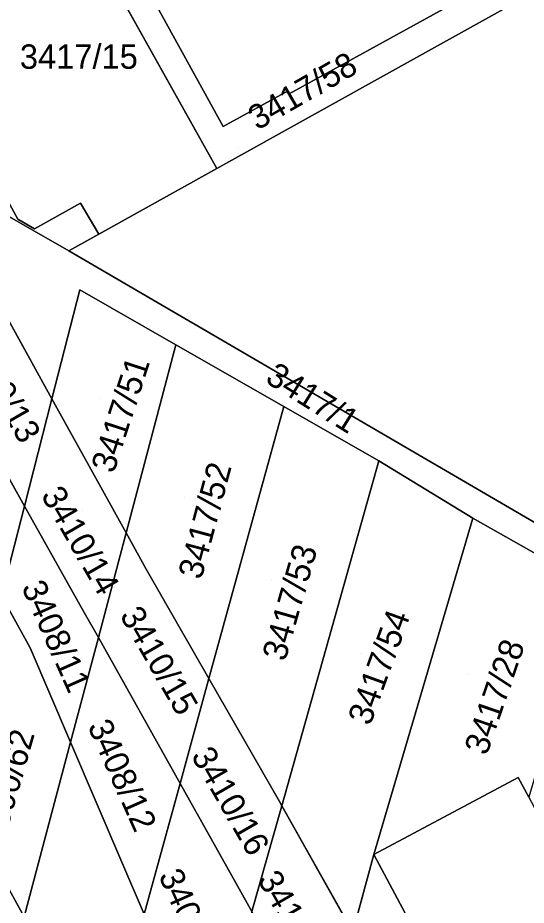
# Model space of a CAD drawing. Extents: x -262715 to -259381, y -1237238 to -1231182.
# Drawn here: x -261804 to -261762.3, y -1236094.5 to -1236021.8 of the extents above; entities that cross this region are included whole.
import ezdxf

# ---------------------------------------------------------------- set-up
doc = ezdxf.new("R2010")
doc.units = 0
for name, color, linetype in [('body_kn', 7, 'Continuous'), ('kladpar_druhypozemkov', 7, 'Continuous'), ('kladpar_hranice', 7, 'Continuous'), ('kladpar_parcelnecisla', 7, 'Continuous'), ('kladpar_plochy', 7, 'Continuous')]:
    doc.layers.add(name, color=color, linetype=linetype)

msp = doc.modelspace()

# ---------------------------------------------------------------- linework, layer by layer
at = {"layer": 'body_kn'}
for p, q in [((-261772.27, -1236025.61), (-261772.27, -1236025.61)), ((-261781.86, -1236027.83), (-261781.86, -1236027.83)), ((-261781.73, -1236028.05), (-261781.73, -1236028.05)), ((-261787.13, -1236030.73), (-261787.13, -1236030.73)), ((-261787.64, -1236034.17), (-261787.64, -1236034.17)), ((-261798.81, -1236037.01), (-261798.81, -1236037.01)), ((-261803.94, -1236038.32), (-261803.94, -1236038.32)), ((-261802.59, -1236039.11), (-261802.59, -1236039.11)), ((-261797.32, -1236039.55), (-261797.32, -1236039.55)), ((-261799.76, -1236040.91), (-261799.76, -1236040.91)), ((-261799.76, -1236040.91), (-261799.76, -1236040.91)), ((-261798.86, -1236044.11), (-261798.86, -1236044.11)), ((-261790.99, -1236048.62), (-261790.99, -1236048.62)), ((-261790.99, -1236048.62), (-261790.99, -1236048.62)), ((-261801.15, -1236053.06), (-261801.15, -1236053.06)), ((-261782.16, -1236053.68), (-261782.16, -1236053.68)), ((-261782.16, -1236053.68), (-261782.16, -1236053.68)), ((-261774.38, -1236058.14), (-261774.38, -1236058.14)), ((-261774.38, -1236058.14), (-261774.38, -1236058.14)), ((-261803.4, -1236061.83), (-261803.4, -1236061.83)), ((-261803.4, -1236061.83), (-261803.4, -1236061.83)), ((-261766.68, -1236062.84), (-261766.68, -1236062.84)), ((-261766.68, -1236062.84), (-261766.68, -1236062.84)), ((-261795.08, -1236064.03), (-261795.08, -1236064.03)), ((-261795.08, -1236064.03), (-261795.08, -1236064.03)), ((-261762.53, -1236065.18), (-261762.53, -1236065.18)), ((-261793.44, -1236067), (-261793.44, -1236067)), ((-261798.5, -1236070.56), (-261798.5, -1236070.56)), ((-261798.5, -1236070.56), (-261798.5, -1236070.56)), ((-261797.35, -1236072.6), (-261797.35, -1236072.6)), ((-261797.35, -1236072.6), (-261797.35, -1236072.6)), ((-261802.94, -1236073.45), (-261802.94, -1236073.45)), ((-261788.29, -1236075.98), (-261788.29, -1236075.98)), ((-261788.29, -1236075.98), (-261788.29, -1236075.98)), ((-261799.63, -1236081.18), (-261799.63, -1236081.18)), ((-261790.65, -1236084.57), (-261790.65, -1236084.57)), ((-261790.65, -1236084.57), (-261790.65, -1236084.57)), ((-261762.95, -1236084.08), (-261762.95, -1236084.08)), ((-261762.95, -1236084.08), (-261762.95, -1236084.08)), ((-261782.52, -1236086.05), (-261782.52, -1236086.05)), ((-261782.33, -1236086.39), (-261782.33, -1236086.39)), ((-261782.33, -1236086.39), (-261782.33, -1236086.39)), ((-261788.11, -1236089.1), (-261788.11, -1236089.1)), ((-261788.11, -1236089.1), (-261788.11, -1236089.1)), ((-261774.77, -1236090.38), (-261774.77, -1236090.38)), ((-261774.77, -1236090.38), (-261774.77, -1236090.38)), ((-261795.42, -1236091.01), (-261795.42, -1236091.01))]:
    msp.add_line(p, q, dxfattribs=at)
at = {"layer": 'kladpar_druhypozemkov'}
for p, q in [((-261798.54, -1236023.97), (-261798.54, -1236023.97)), ((-261785.89, -1236032.49), (-261785.89, -1236032.49)), ((-261785.15, -1236051.31), (-261785.15, -1236051.31)), ((-261803.83, -1236052.72), (-261803.83, -1236052.72)), ((-261797.27, -1236053.06), (-261797.27, -1236053.06)), ((-261790.3, -1236061.12), (-261790.3, -1236061.12)), ((-261798.67, -1236062.17), (-261798.67, -1236062.17)), ((-261783.19, -1236067.89), (-261783.19, -1236067.89)), ((-261800.12, -1236071.21), (-261800.12, -1236071.21)), ((-261791.34, -1236074.15), (-261791.34, -1236074.15)), ((-261775.88, -1236073.92), (-261775.88, -1236073.92)), ((-261767.01, -1236075.62), (-261767.01, -1236075.62)), ((-261793.76, -1236083.69), (-261793.76, -1236083.69)), ((-261785.33, -1236085.83), (-261785.33, -1236085.83))]:
    msp.add_line(p, q, dxfattribs=at)
at = {"layer": 'kladpar_hranice'}
for p, q in [((-261807.78, -1236041.07), (-261801.15, -1236053.06)), ((-261801.15, -1236053.06), (-261807.78, -1236041.07)), ((-261790.99, -1236048.62), (-261795.08, -1236064.03)), ((-261809.99, -1236050.08), (-261803.4, -1236061.83)), ((-261803.4, -1236061.83), (-261809.99, -1236050.08)), ((-261801.15, -1236053.06), (-261803.4, -1236061.83)), ((-261803.4, -1236061.83), (-261801.15, -1236053.06)), ((-261801.15, -1236053.06), (-261795.08, -1236064.03)), ((-261795.08, -1236064.03), (-261801.15, -1236053.06)), ((-261782.16, -1236053.68), (-261788.29, -1236075.98)), ((-261774.38, -1236058.14), (-261782.33, -1236086.39)), ((-261803.4, -1236061.83), (-261805.29, -1236069.2)), ((-261805.29, -1236069.2), (-261803.4, -1236061.83)), ((-261798.5, -1236070.56), (-261803.4, -1236061.83)), ((-261795.08, -1236064.03), (-261797.35, -1236072.6)), ((-261797.35, -1236072.6), (-261795.08, -1236064.03)), ((-261797.35, -1236072.6), (-261798.5, -1236070.56)), ((-261797.35, -1236072.6), (-261799.63, -1236081.18)), ((-261799.63, -1236081.18), (-261797.35, -1236072.6)), ((-261797.35, -1236072.6), (-261790.65, -1236084.57)), ((-261790.65, -1236084.57), (-261797.35, -1236072.6)), ((-261788.29, -1236075.98), (-261790.65, -1236084.57)), ((-261790.65, -1236084.57), (-261788.29, -1236075.98)), ((-261803.43, -1236095.49), (-261799.63, -1236081.18)), ((-261799.63, -1236081.18), (-261803.43, -1236095.49)), ((-261790.65, -1236084.57), (-261793.6, -1236095.29)), ((-261793.6, -1236095.29), (-261790.65, -1236084.57)), ((-261788.11, -1236089.1), (-261790.65, -1236084.57)), ((-261762.95, -1236084.08), (-261774.77, -1236090.38)), ((-261762.09, -1236085.69), (-261762.95, -1236084.08)), ((-261782.33, -1236086.39), (-261784.77, -1236095.07)), ((-261784.77, -1236095.07), (-261782.33, -1236086.39)), ((-261782.33, -1236086.39), (-261776.51, -1236096.73)), ((-261776.51, -1236096.73), (-261782.33, -1236086.39)), ((-261784.77, -1236095.07), (-261788.11, -1236089.1)), ((-261776.51, -1236096.73), (-261774.77, -1236090.38)), ((-261774.77, -1236090.38), (-261767.49, -1236104.04))]:
    msp.add_line(p, q, dxfattribs=at)
for points in [[(-261755.25, -1236016.14), (-261755.55, -1236016.31), (-261772.27, -1236025.61), (-261787.64, -1236034.17), (-261798.88, -1236014.08), (-261799.69, -1236013.68), (-261801.04, -1236013.31), (-261801.97, -1236013.22), (-261813.01, -1236019.35), (-261813.77, -1236017.99), (-261812.52, -1236017.31), (-261798.68, -1236009.76), (-261787.13, -1236030.73), (-261781.86, -1236027.83), (-261781.73, -1236028.05), (-261756.68, -1236014.26), (-261768.29, -1235993.18), (-261768.07, -1235993.06), (-261755.25, -1236016.14)], [(-261756.68, -1236014.26), (-261781.73, -1236028.05), (-261781.86, -1236027.83), (-261787.13, -1236030.73), (-261798.68, -1236009.76), (-261785.21, -1236002.42), (-261768.29, -1235993.18), (-261756.68, -1236014.26)], [(-261739.55, -1236076.05), (-261799.76, -1236040.91), (-261797.32, -1236039.55), (-261787.64, -1236034.17), (-261772.27, -1236025.61), (-261755.55, -1236016.31), (-261755.25, -1236016.14), (-261742.67, -1236009.14), (-261734.49, -1236023.78), (-261717.52, -1236054.19), (-261725.23, -1236058.33), (-261721.03, -1236065.74), (-261739.55, -1236076.05)], [(-261813.8, -1236030.19), (-261819.15, -1236020.93), (-261817.97, -1236021.35), (-261817.27, -1236021.44), (-261816.58, -1236021.29), (-261813.01, -1236019.35), (-261801.97, -1236013.22), (-261801.04, -1236013.31), (-261799.69, -1236013.68), (-261798.88, -1236014.08), (-261787.64, -1236034.17), (-261797.32, -1236039.55), (-261798.81, -1236037.01), (-261802.59, -1236039.11), (-261803.94, -1236038.32), (-261808.02, -1236030.93), (-261812.11, -1236033.25), (-261813.8, -1236030.19)], [(-261799.76, -1236040.91), (-261811.62, -1236034.13), (-261812.11, -1236033.25), (-261808.02, -1236030.93), (-261803.94, -1236038.32), (-261802.59, -1236039.11), (-261798.81, -1236037.01), (-261797.32, -1236039.55), (-261799.76, -1236040.91)], [(-261809.46, -1236038.03), (-261811.62, -1236034.13), (-261799.76, -1236040.91), (-261739.55, -1236076.05), (-261712.87, -1236091.62)], [(-261766.68, -1236062.84), (-261774.38, -1236058.14), (-261782.16, -1236053.68), (-261790.99, -1236048.62), (-261798.86, -1236044.11), (-261801.15, -1236053.06)], [(-261801.15, -1236053.06), (-261798.86, -1236044.11), (-261790.99, -1236048.62)], [(-261795.08, -1236064.03), (-261790.99, -1236048.62), (-261782.16, -1236053.68)], [(-261788.29, -1236075.98), (-261782.16, -1236053.68), (-261774.38, -1236058.14)], [(-261782.33, -1236086.39), (-261774.38, -1236058.14), (-261766.68, -1236062.84), (-261774.77, -1236090.38), (-261776.51, -1236096.73)], [(-261803.4, -1236061.83), (-261798.5, -1236070.56), (-261797.35, -1236072.6)], [(-261774.77, -1236090.38), (-261766.68, -1236062.84), (-261762.53, -1236065.18), (-261756.98, -1236068.31)], [(-261737.59, -1236079.27), (-261742.15, -1236076.63), (-261745.62, -1236074.63), (-261751.75, -1236071.28), (-261756.98, -1236068.31), (-261762.53, -1236065.18), (-261766.68, -1236062.84)], [(-261795.08, -1236064.03), (-261793.44, -1236067), (-261788.29, -1236075.98)], [(-261788.29, -1236075.98), (-261793.44, -1236067), (-261795.08, -1236064.03)], [(-261805.29, -1236069.2), (-261802.94, -1236073.45), (-261799.63, -1236081.18)], [(-261799.63, -1236081.18), (-261802.94, -1236073.45), (-261805.29, -1236069.2)], [(-261788.29, -1236075.98), (-261782.52, -1236086.05), (-261782.33, -1236086.39)], [(-261782.33, -1236086.39), (-261782.52, -1236086.05), (-261788.29, -1236075.98)], [(-261799.63, -1236081.18), (-261795.42, -1236091.01), (-261793.6, -1236095.29)], [(-261793.6, -1236095.29), (-261795.42, -1236091.01), (-261799.63, -1236081.18)], [(-261803.43, -1236095.49), (-261805.26, -1236092.16), (-261809.27, -1236084.74)], [(-261809.27, -1236084.74), (-261805.26, -1236092.16), (-261803.43, -1236095.49)], [(-261790.65, -1236084.57), (-261788.11, -1236089.1), (-261784.77, -1236095.07)], [(-261774.77, -1236090.38), (-261762.95, -1236084.08), (-261762.09, -1236085.69), (-261758.24, -1236092.92), (-261753.98, -1236100.88), (-261751.3, -1236105.94), (-261749.59, -1236109.14), (-261752.84, -1236110.87), (-261761.42, -1236115.44), (-261763.71, -1236111.14), (-261767.49, -1236104.04), (-261774.77, -1236090.38)]]:
    msp.add_lwpolyline(points, dxfattribs=at)
at = {"layer": 'kladpar_plochy'}
for p, q in [((-261798.88, -1236014.08), (-261787.64, -1236034.17)), ((-261803.94, -1236038.32), (-261808.02, -1236030.93)), ((-261787.64, -1236034.17), (-261797.32, -1236039.55)), ((-261798.81, -1236037.01), (-261802.59, -1236039.11)), ((-261797.32, -1236039.55), (-261798.81, -1236037.01)), ((-261802.59, -1236039.11), (-261803.94, -1236038.32))]:
    msp.add_line(p, q, dxfattribs=at)
for points in [[(-261755.25, -1236016.14), (-261755.55, -1236016.31), (-261772.27, -1236025.61), (-261787.64, -1236034.17), (-261798.88, -1236014.08), (-261799.69, -1236013.68), (-261801.04, -1236013.31), (-261801.97, -1236013.22), (-261813.01, -1236019.35), (-261813.77, -1236017.99), (-261812.52, -1236017.31), (-261798.68, -1236009.76), (-261787.13, -1236030.73), (-261781.86, -1236027.83), (-261781.73, -1236028.05), (-261756.68, -1236014.26), (-261768.29, -1235993.18), (-261768.07, -1235993.06)], [(-261756.68, -1236014.26), (-261781.73, -1236028.05), (-261781.86, -1236027.83), (-261787.13, -1236030.73), (-261798.68, -1236009.76), (-261785.21, -1236002.42), (-261768.29, -1235993.18)], [(-261739.55, -1236076.05), (-261799.76, -1236040.91), (-261797.32, -1236039.55), (-261787.64, -1236034.17), (-261772.27, -1236025.61), (-261755.55, -1236016.31), (-261755.25, -1236016.14), (-261742.67, -1236009.14), (-261734.49, -1236023.78), (-261717.52, -1236054.19), (-261725.23, -1236058.33), (-261721.03, -1236065.74)], [(-261799.76, -1236040.91), (-261811.62, -1236034.13), (-261812.11, -1236033.25), (-261808.02, -1236030.93), (-261803.94, -1236038.32), (-261802.59, -1236039.11), (-261798.81, -1236037.01), (-261797.32, -1236039.55)], [(-261712.87, -1236091.62), (-261714.58, -1236092.53), (-261721.11, -1236088.83), (-261725.27, -1236086.43), (-261729.33, -1236084.11), (-261733.52, -1236081.75), (-261737.59, -1236079.27), (-261742.15, -1236076.63), (-261745.62, -1236074.63), (-261751.75, -1236071.28), (-261756.98, -1236068.31), (-261762.53, -1236065.18), (-261766.68, -1236062.84), (-261774.38, -1236058.14), (-261782.16, -1236053.68), (-261790.99, -1236048.62), (-261798.86, -1236044.11), (-261801.15, -1236053.06), (-261807.78, -1236041.07), (-261807.34, -1236039.25), (-261809.46, -1236038.03), (-261811.62, -1236034.13), (-261799.76, -1236040.91), (-261739.55, -1236076.05)], [(-261803.4, -1236061.83), (-261809.99, -1236050.08), (-261807.78, -1236041.07), (-261801.15, -1236053.06)], [(-261795.08, -1236064.03), (-261801.15, -1236053.06), (-261798.86, -1236044.11), (-261790.99, -1236048.62)], [(-261788.29, -1236075.98), (-261793.44, -1236067), (-261795.08, -1236064.03), (-261790.99, -1236048.62), (-261782.16, -1236053.68)], [(-261809.99, -1236050.08), (-261803.4, -1236061.83), (-261805.29, -1236069.2), (-261811.79, -1236057.43)], [(-261798.5, -1236070.56), (-261803.4, -1236061.83), (-261801.15, -1236053.06), (-261795.08, -1236064.03), (-261797.35, -1236072.6)], [(-261782.33, -1236086.39), (-261782.52, -1236086.05), (-261788.29, -1236075.98), (-261782.16, -1236053.68), (-261774.38, -1236058.14)], [(-261776.51, -1236096.73), (-261782.33, -1236086.39), (-261774.38, -1236058.14), (-261766.68, -1236062.84), (-261774.77, -1236090.38)], [(-261803.4, -1236061.83), (-261798.5, -1236070.56), (-261797.35, -1236072.6), (-261799.63, -1236081.18), (-261802.94, -1236073.45), (-261805.29, -1236069.2)], [(-261762.95, -1236084.08), (-261774.77, -1236090.38), (-261766.68, -1236062.84), (-261762.53, -1236065.18), (-261756.98, -1236068.31), (-261762.09, -1236085.69)], [(-261790.65, -1236084.57), (-261797.35, -1236072.6), (-261795.08, -1236064.03), (-261793.44, -1236067), (-261788.29, -1236075.98)], [(-261803.43, -1236095.49), (-261805.26, -1236092.16), (-261809.27, -1236084.74), (-261805.29, -1236069.2), (-261802.94, -1236073.45), (-261799.63, -1236081.18)], [(-261797.35, -1236072.6), (-261790.65, -1236084.57), (-261793.6, -1236095.29), (-261795.42, -1236091.01), (-261799.63, -1236081.18)], [(-261788.11, -1236089.1), (-261790.65, -1236084.57), (-261788.29, -1236075.98), (-261782.52, -1236086.05), (-261782.33, -1236086.39), (-261784.77, -1236095.07)], [(-261807.84, -1236112.12), (-261797.14, -1236106.92), (-261803.43, -1236095.49), (-261799.63, -1236081.18), (-261795.42, -1236091.01), (-261793.6, -1236095.29), (-261798.27, -1236112.3), (-261808.52, -1236117.07), (-261802.32, -1236127.02), (-261805.49, -1236138.54), (-261811.81, -1236127.09)], [(-261810.55, -1236113.44), (-261814.68, -1236105.86), (-261809.27, -1236084.74), (-261805.26, -1236092.16), (-261803.43, -1236095.49), (-261807.84, -1236112.12)], [(-261790.65, -1236084.57), (-261788.11, -1236089.1), (-261784.77, -1236095.07), (-261788.13, -1236107.03), (-261789.95, -1236103.85), (-261793.6, -1236095.29)], [(-261774.77, -1236090.38), (-261762.95, -1236084.08), (-261762.09, -1236085.69), (-261758.24, -1236092.92), (-261753.98, -1236100.88), (-261751.3, -1236105.94), (-261749.59, -1236109.14), (-261752.84, -1236110.87), (-261761.42, -1236115.44), (-261763.71, -1236111.14), (-261767.49, -1236104.04)], [(-261778.99, -1236105.4), (-261784.77, -1236095.07), (-261782.33, -1236086.39), (-261776.51, -1236096.73)], [(-261776.51, -1236096.73), (-261774.77, -1236090.38), (-261767.49, -1236104.04), (-261769.17, -1236109.76)]]:
    msp.add_lwpolyline(points, close=True, dxfattribs=at)

# ---------------------------------------------------------------- texts
at = {"layer": 'kladpar_parcelnecisla'}
msp.add_text('3417/15', height=2, dxfattribs=at).set_placement((-261803.782, -1236026))
for s, rotation, p in [('3417/58', 30, (-261784.324, -1236031.079)), ('3410/13', 300, (-261808.535, -1236048.482)), ('3417/51', 72, (-261796.089, -1236059.229)), ('3417/1', 328, (-261783.775, -1236051.633)), ('3417/52', 75, (-261788.914, -1236067.932)), ('3410/14', 300, (-261802.094, -1236060.951)), ('3417/53', 74, (-261782.045, -1236074.638)), ('3408/11', 294, (-261803.68, -1236068.472)), ('3410/15', 300, (-261795.642, -1236070.793)), ('3417/54', 70, (-261775.084, -1236079.91)), ('3417/28', 71, (-261765.528, -1236082.347)), ('3408/12', 294, (-261798.262, -1236079.869)), ('3390/62', 74, (-261805.208, -1236089.798)), ('3410/16', 300, (-261789.794, -1236082.301)), ('3408/13', 294, (-261792.448, -1236092.115)), ('3410/17', 300, (-261784.36, -1236092.442))]:
    msp.add_text(s, height=2, rotation=rotation, dxfattribs=at).set_placement(p)

doc.saveas('drawing.dxf')
